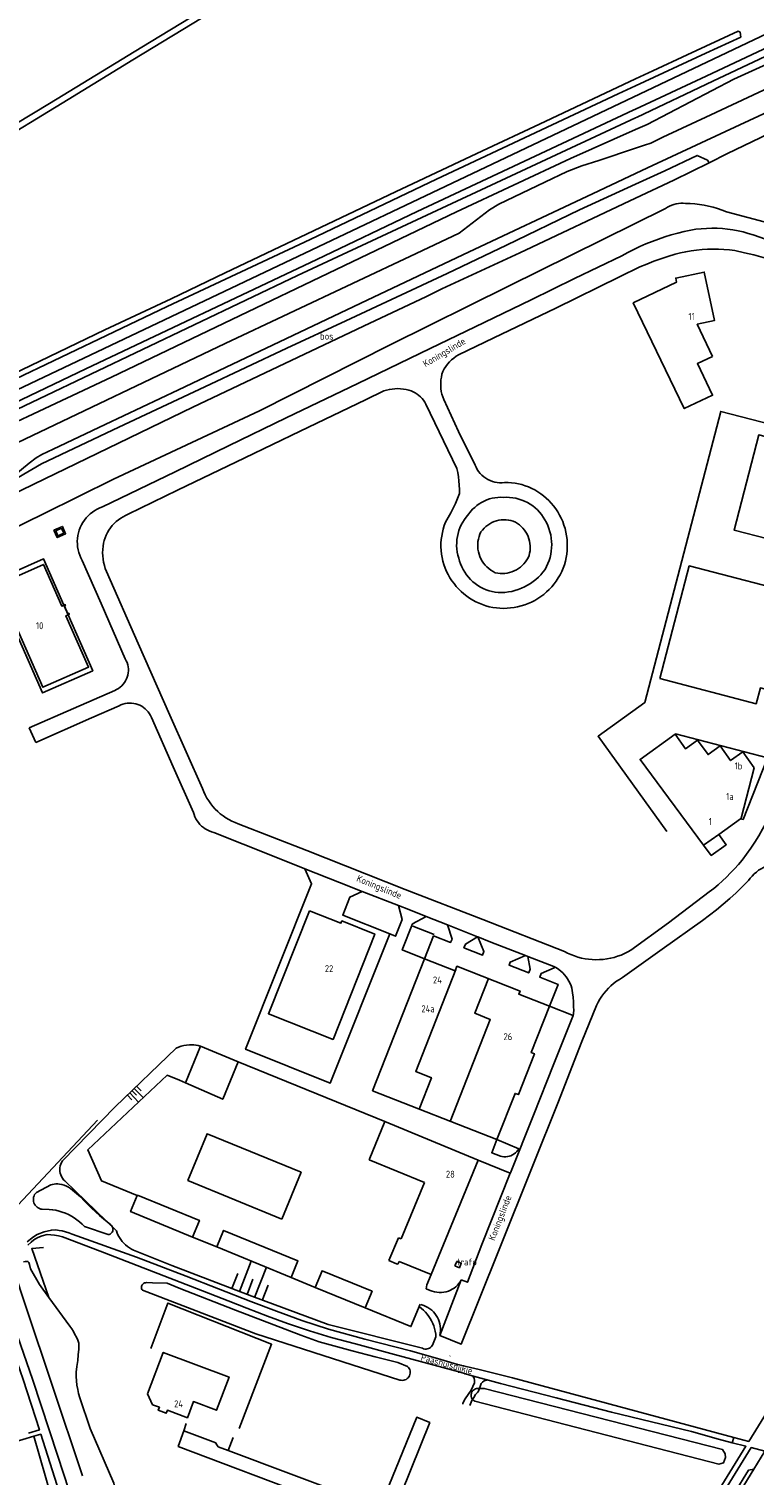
# Model space of a CAD drawing. Header units: metres. Extents: x 226218 to 240385, y 439369 to 449677.
# Tile 290 of 353: x 236781 to 237043, y 445806 to 446328. Entities that reach past the tile are written whole.
import ezdxf

# ---------------------------------------------------------------- set-up
doc = ezdxf.new("R2010")
doc.units = ezdxf.units.M
doc.header["$MEASUREMENT"] = 0
for name, color, linetype in [('BIJGEBOUW', 4, 'Continuous'), ('CULTUURAANDUIDING', 253, 'Continuous'), ('HEG', 253, 'Continuous'), ('HEK', 253, 'Continuous'), ('HOOFDGEBOUW', 4, 'Continuous'), ('HUISNUMMER', 253, 'Continuous'), ('INSTEEKSLOOT', 153, 'Continuous'), ('KANTVERH', 253, 'Continuous'), ('KANTWATER', 153, 'Continuous'), ('KNTGESLVERH', 253, 'Continuous'), ('KNTONVERHARD', 253, 'Continuous'), ('KNTOPENVERH', 253, 'Continuous'), ('MUUR', 253, 'Continuous'), ('OVERVBOUW', 253, 'Continuous'), ('OVLIJNOBJ', 253, 'Continuous'), ('RASTER', 253, 'Continuous'), ('STRAATNAAM', 253, 'Continuous'), ('TALUD', 253, 'Continuous'), ('TALUDLIJN', 253, 'Continuous'), ('TUSSENMUUR', 253, 'Continuous')]:
    doc.layers.add(name, color=color, linetype=linetype)
doc.styles.get("Standard").update_dxf_attribs({"font": 'iso.shx'})

# ---------------------------------------------------------------- blocks, each defined once
blk = doc.blocks.new('TA', base_point=(75009.5, 300012))
for p, q in [((75009.5, 300012.5), (75010, 300012.5)), ((75009.5, 300012.25), (75010.5, 300012.25)), ((75009.5, 300012), (75010, 300012)), ((75009.5, 300011.75), (75010.5, 300011.75)), ((75009.5, 300011.5), (75010, 300011.5))]:
    blk.add_line(p, q)

msp = doc.modelspace()

# ---------------------------------------------------------------- linework, layer by layer
at = {"layer": 'BIJGEBOUW'}
msp.add_lwpolyline([(236934.86, 445881.7), (236935.53, 445883.33), (236937.17, 445882.66), (236936.49, 445881.02), (236934.86, 445881.7)], dxfattribs=at)
at = {"layer": 'HEG'}
msp.add_line((236783.05, 445820.23), (236789.5, 445798.12), dxfattribs=at)
at = {"layer": 'HEK'}
for points in [[(237011.34, 446038.36), (236986.52, 446072.75), (237003.31, 446084.96), (237030.73, 446189.89), (237075.03, 446178.45)], [(236857.09, 445823.03), (236868.81, 445853.45), (236831.36, 445868.28), (236825.25, 445851.85)]]:
    msp.add_lwpolyline(points, dxfattribs=at)
at = {"layer": 'HOOFDGEBOUW'}
for p, q in [((237029.99, 446037.34), (237037.81, 446042.97)), ((237024.55, 446033.44), (237029.99, 446037.34)), ((236909.6, 445933.72), (236903.93, 445919.93)), ((236943.27, 445919.87), (236909.6, 445933.72)), ((236903.93, 445919.93), (236923.9, 445911.72)), ((236926.3, 445878.58), (236943.27, 445919.87)), ((236923.9, 445911.72), (236915.57, 445891.45)), ((236914.59, 445891.85), (236911.1, 445883.61)), ((236915.57, 445891.45), (236914.59, 445891.85)), ((236911.1, 445883.61), (236913.86, 445882.47)), ((236913.86, 445882.47), (236914.35, 445882.27)), ((236914.35, 445882.27), (236914.76, 445883.26)), ((236914.76, 445883.26), (236926.3, 445878.58))]:
    msp.add_line(p, q, dxfattribs=at)
for points in [[(237027.73, 446209.71), (237022.31, 446207.17), (237027.78, 446195.75), (237017.58, 446190.91), (236999.2, 446229.03), (237014.81, 446236.52), (237014.5, 446237.98), (237024.76, 446240.13), (237028.46, 446222.63), (237022.27, 446221.31), (237027.73, 446209.71)], [(237073.94, 446173.67), (237068.96, 446154.65), (237070.96, 446154.13), (237066.48, 446136.9), (237059.37, 446138.74), (237059.89, 446140.76), (237035.54, 446147.08), (237044.45, 446181.39), (237073.94, 446173.67)], [(236793.11, 446147.74), (236793.88, 446145.99), (236791.79, 446145.05), (236791, 446146.83), (236793.11, 446147.74)], [(236793.91, 446120.05), (236793.12, 446119.7), (236786.52, 446134.68), (236769.97, 446127.38), (236786.3, 446090.38), (236802.83, 446097.68), (236794.66, 446116.22), (236795.45, 446116.56)], [(237008.74, 446093.58), (237043.55, 446084.45), (237045.04, 446090.17), (237049.89, 446088.92), (237056.32, 446113.77), (237060.11, 446112.79), (237062.76, 446122.92), (237019.38, 446134.15), (237008.74, 446093.58)], [(236795.45, 446116.56), (236795.84, 446116.74), (236795.68, 446117.1), (236795.31, 446116.94), (236794.1, 446119.69), (236794.46, 446119.86), (236794.3, 446120.22), (236793.91, 446120.05)], [(237014.26, 446073.44), (237001.62, 446064.35), (237024.55, 446033.44)], [(237037.81, 446042.97), (237038.04, 446043.13), (237042.8, 446061.36), (237038.65, 446067.12), (237034.27, 446063.97), (237030.49, 446069.23), (237026.16, 446066.12), (237022.39, 446071.36), (237018.01, 446068.22), (237014.26, 446073.44)], [(236882.51, 446009.81), (236867.68, 445972.66), (236890.94, 445963.38), (236906, 446001.37), (236894.15, 446006.14), (236893.8, 446005.28), (236882.51, 446009.81)], [(236923.9, 445992.5), (236905.19, 445944.84), (236950.02, 445927.24)], [(236968.94, 445975.34), (236957.92, 445979.66), (236958.38, 445980.82), (236935.62, 445989.77), (236934.98, 445988.14), (236923.9, 445992.5)], [(236950.02, 445927.24), (236956.6, 445943.92), (236957.76, 445943.47), (236963.57, 445958.19), (236962.4, 445958.65), (236968.94, 445975.34)], [(236837.73, 445947.7), (236843.21, 445960.95), (236856.79, 445955.33), (236851.2, 445941.82), (236837.73, 445947.7)], [(236872.52, 445898.58), (236879.44, 445915.44), (236845.55, 445929.38), (236838.62, 445912.52), (236872.52, 445898.58)], [(236820.43, 445907.25), (236820.36, 445907.07), (236817.97, 445901.26), (236840.34, 445892.1), (236842.79, 445898.08), (236820.43, 445907.25)], [(236849.04, 445888.54), (236864.18, 445882.34), (236875.86, 445877.53), (236878.31, 445883.5), (236851.48, 445894.51), (236849.04, 445888.54)], [(236884.56, 445873.95), (236902.54, 445866.56), (236905.05, 445872.53), (236887.01, 445879.93), (236884.56, 445873.95)], [(236824.11, 445835.55), (236825.92, 445831.58), (236828.36, 445830.68), (236827.96, 445829.6), (236830.83, 445828.52), (236831.24, 445829.61), (236838.43, 445826.94), (236840.61, 445832.75), (236848.96, 445829.63), (236853.47, 445841.61), (236829.71, 445850.49), (236824.11, 445835.55)]]:
    msp.add_lwpolyline(points, dxfattribs=at)
at = {"layer": 'INSTEEKSLOOT'}
for p, q in [((236788.51, 445870.33), (236796.06, 445859.97)), ((236933.02, 445849.18), (236933.09, 445849.16)), ((236933.09, 445849.16), (236933.12, 445849.28)), ((236914.32, 445846.87), (236917.82, 445845.42))]:
    msp.add_line(p, q, dxfattribs=at)
for points in [[(236897.73, 446366.49), (236891.25, 446363.53), (236877.6, 446355.19), (236822.06, 446321.23), (236788.67, 446300.98), (236725.57, 446262.9), (236697.1, 446245.51)], [(236698.18, 446243.22), (236710.31, 446250.69), (236736.66, 446266.83), (236765.37, 446284.17), (236795.5, 446302.36), (236818.82, 446316.74), (236847.51, 446334.13), (236877.98, 446353), (236890.42, 446360.67), (236894.63, 446363.67), (236897.73, 446366.49)], [(237088.22, 446337.18), (237053.09, 446320.95), (237027.86, 446308.97), (237000.55, 446296.03), (237000, 446295.78), (236878.08, 446238.98), (236766.28, 446185.49), (236736.37, 446170.92), (236700.16, 446153.43), (236700.19, 446152.53), (236700.75, 446151.81), (236701.78, 446151.11), (236702.94, 446151.17), (236704.25, 446151.67), (236705.11, 446152.18), (236713.77, 446156.65), (236748.62, 446172.95), (236811.05, 446202.21), (236935.49, 446261.92), (236976.55, 446281.17), (237000, 446291.53), (237004.17, 446293.37), (237035.47, 446309.75), (237101.97, 446340.11)], [(236720.24, 446176.91), (236727.07, 446180.13), (236750.53, 446191.58), (236775.24, 446203.2), (236808.72, 446219.33), (236832.63, 446230.53), (236852, 446239.84), (236871.71, 446249.21), (236913.49, 446269.05), (236944.86, 446283.85), (236965.38, 446293.48), (237000, 446309.82), (237006.29, 446312.79), (237018.58, 446318.48), (237036.95, 446327), (237037.72, 446326.74), (237037.93, 446324.92)], [(237037.93, 446324.92), (237025.38, 446319.11), (237000, 446307.35), (236993.76, 446304.47), (236928.27, 446273.61), (236882.65, 446251.94), (236831.19, 446227.69), (236773.84, 446200.31), (236736.32, 446182.32), (236721.17, 446174.91)], [(237081.75, 446302.88), (237088.61, 446306.17), (237101.09, 446311.58), (237102.26, 446312.05), (237102.98, 446312.86), (237103.2, 446313.76), (237102.52, 446314.7), (237102.01, 446314.84), (237099.4, 446313.76), (237065.93, 446298.72), (237033.12, 446282.87), (237026.53, 446279.6), (237013.8, 446273.28), (237000, 446266.78), (236958.31, 446247.12), (236930.23, 446234.09), (236924.64, 446231.32), (236901.93, 446220.59), (236840.42, 446191.44), (236783.04, 446163.6), (236768.6, 446156.7), (236727.68, 446137.19), (236715.56, 446131.34)], [(236738.1, 446046.47), (236731.36, 446062.55), (236719.85, 446090.51), (236713.76, 446104.02), (236710.8, 446109.27), (236708.04, 446113.29), (236712.79, 446116.19), (236722.93, 446121.75), (236740.76, 446130.83), (236767.87, 446143.8), (236786.53, 446152.92), (236811.83, 446165.43), (236864.45, 446190.08), (236911.52, 446213.88), (236954.16, 446235.03), (237010.85, 446263.09)], [(237010.85, 446263.09), (237011.56, 446263.54), (237012.3, 446263.94), (237013.07, 446264.27), (237013.86, 446264.54), (237014.67, 446264.74), (237015.49, 446264.89), (237016.33, 446264.96), (237017.17, 446264.97), (237018, 446264.91)], [(237018, 446264.91), (237019.68, 446264.85), (237021.36, 446264.72), (237023.03, 446264.52), (237024.7, 446264.25), (237026.35, 446263.92), (237027.98, 446263.52), (237029.6, 446263.06), (237031.2, 446262.53), (237032.77, 446261.94)], [(237032.77, 446261.94), (237057.73, 446255.3), (237085.82, 446245.29)], [(236776.73, 445882.41), (236776.08, 445882.27), (236775.78, 445881.87), (236775.7, 445881.36), (236775.71, 445880.91), (236775.77, 445880.46), (236780.36, 445866.66), (236789.67, 445838.63), (236800.63, 445805.96)], [(236779.39, 445883.19), (236779.92, 445883.27), (236780.37, 445883.33), (236780.92, 445883.29), (236781.33, 445882.9), (236781.5, 445882.2), (236781.92, 445880.57)], [(236781.92, 445880.57), (236785.13, 445874.98), (236788.51, 445870.33)], [(236822.22, 445872.92), (236822.04, 445873.22), (236821.92, 445873.55), (236821.88, 445873.9), (236821.9, 445874.24), (236822, 445874.58), (236822.16, 445874.89), (236822.38, 445875.15), (236822.65, 445875.37), (236822.96, 445875.53), (236823.29, 445875.63), (236823.64, 445875.65)], [(236823.64, 445875.65), (236825.89, 445875.53), (236831.1, 445875.4)], [(236914.32, 445846.87), (236906.17, 445848.89), (236897.89, 445851.05), (236891.22, 445852.8), (236885.97, 445854.33), (236879.33, 445856.68), (236855.83, 445865.76), (236835.46, 445873.65), (236831.1, 445875.4)], [(236915.08, 445840.5), (236863.07, 445857.14), (236822.22, 445872.92)], [(236796.06, 445859.97), (236796.73, 445859.01), (236797.35, 445858.02), (236797.92, 445857), (236798.44, 445855.95), (236798.91, 445854.87), (236799.31, 445853.78)], [(236799.31, 445853.78), (236799.25, 445851.68), (236799.12, 445849.59), (236798.91, 445847.51), (236798.64, 445845.43), (236798.3, 445843.37)], [(236798.3, 445843.37), (236798.34, 445841.8), (236798.45, 445840.24), (236798.64, 445838.68), (236798.9, 445837.14), (236799.24, 445835.61), (236799.65, 445834.09)], [(236917.82, 445845.42), (236918.14, 445845.09), (236918.39, 445844.72), (236918.59, 445844.3), (236918.72, 445843.86), (236918.77, 445843.41), (236918.76, 445842.96), (236918.67, 445842.51), (236918.52, 445842.08), (236918.29, 445841.68), (236918.01, 445841.32), (236917.68, 445841.01), (236917.3, 445840.76), (236916.88, 445840.57), (236916.44, 445840.44), (236915.99, 445840.39), (236915.53, 445840.41), (236915.08, 445840.5)], [(236799.65, 445834.09), (236803.42, 445823.05), (236811.88, 445803.37), (236814.6, 445791.46)], [(236942.01, 445832.86), (236941.65, 445833.1), (236941.34, 445833.4), (236941.09, 445833.75), (236940.9, 445834.14), (236940.79, 445834.55), (236940.74, 445834.98), (236940.77, 445835.41), (236940.87, 445835.82), (236941.04, 445836.22), (236941.27, 445836.58), (236941.56, 445836.89), (236941.91, 445837.15), (236942.29, 445837.34), (236942.7, 445837.47)], [(236942.7, 445837.47), (236945.48, 445837.51), (237031.37, 445815.44), (237032.28, 445813.95), (237032.42, 445812.53), (237031.75, 445810.67), (237030.07, 445810.18), (236942.01, 445832.86)]]:
    msp.add_lwpolyline(points, dxfattribs=at)
at = {"layer": 'KANTVERH'}
for p, q in [((237047.49, 446326.25), (236693.11, 446157.84)), ((236978, 446237.8), (236995.07, 446246.06)), ((236962.33, 446230.19), (236978, 446237.8)), ((236971.22, 446227.15), (236994.27, 446238.45)), ((236942.16, 446220.41), (236962.33, 446230.19)), ((236948.87, 446216.45), (236971.22, 446227.15)), ((236926.02, 446212.62), (236942.16, 446220.41)), ((236936.19, 446210.34), (236948.87, 446216.45)), ((236899.86, 446200.01), (236926.02, 446212.62)), ((236874.1, 446187.63), (236899.86, 446200.01)), ((236879.14, 446182.78), (236902.69, 446194.12)), ((236902.69, 446194.12), (236909.29, 446197.27)), ((236853.23, 446177.53), (236874.1, 446187.63)), ((236924.44, 446192.51), (236935.54, 446169.34)), ((236859.15, 446173.18), (236879.14, 446182.78)), ((236834.09, 446168.16), (236853.23, 446177.53)), ((236834.92, 446161.48), (236859.15, 446173.18)), ((236807.81, 446155.5), (236834.09, 446168.16)), ((236817.1, 446152.78), (236834.92, 446161.48)), ((236938.99, 446151.8), (236941.27, 446154.58)), ((236800.46, 446136.18), (236807.33, 446120.62)), ((236809.28, 446132.14), (236820.75, 446106.22)), ((236807.33, 446120.62), (236816.05, 446100.63)), ((236820.75, 446106.22), (236832.16, 446080.33)), ((236812.24, 446089.29), (236797.37, 446082.73)), ((236803.92, 446079.38), (236813.79, 446083.7)), ((236797.37, 446082.73), (236781.43, 446075.71)), ((236783.77, 446070.44), (236803.92, 446079.38)), ((236825.48, 446079.45), (236833.27, 446061.73)), ((236832.16, 446080.33), (236843.88, 446053.83)), ((236781.43, 446075.71), (236783.77, 446070.44)), ((236833.27, 446061.73), (236840.65, 446045.27)), ((236847.92, 446038.04), (236869.11, 446029.55)), ((236856.8, 446041.15), (236881.56, 446031.49)), ((236881.56, 446031.49), (236917.01, 446017.51)), ((236869.11, 446029.55), (236880.84, 446024.91)), ((236880.84, 446024.91), (236893.23, 446020)), ((236893.23, 446020), (236901.5, 446016.76)), ((236901.5, 446016.76), (236914.55, 446011.65)), ((236917.01, 446017.51), (236944.91, 446006.58)), ((237011.85, 446005.43), (237026.55, 446016.59)), ((236914.55, 446011.65), (236918.3, 446010.18)), ((236918.3, 446010.18), (236924.57, 446007.71)), ((236924.57, 446007.71), (236932.27, 446004.67)), ((236944.91, 446006.58), (236974.35, 445995.1)), ((236998.32, 445995.56), (237011.85, 446005.43)), ((237009.58, 445995.9), (237024.18, 446006.29)), ((236932.27, 446004.67), (236943.04, 446000.41)), ((236943.04, 446000.41), (236943.18, 446000.36)), ((236943.18, 446000.36), (236947.86, 445998.51)), ((236947.86, 445998.51), (236960.33, 445993.67)), ((236995.28, 445985.67), (237009.58, 445995.9)), ((236960.33, 445993.67), (236961.2, 445993.33)), ((236961.2, 445993.33), (236970.59, 445989.68)), ((236970.59, 445989.68), (236970.75, 445989.6)), ((236977.5, 445971.99), (236968.94, 445975.34)), ((236985.98, 445975.65), (236980.66, 445962.61)), ((236977.09, 445970.75), (236970.56, 445954.51)), ((236980.66, 445962.61), (236971.95, 445940.38)), ((236970.56, 445954.51), (236963.2, 445936.08)), ((236971.95, 445940.38), (236963.21, 445918.49)), ((236963.2, 445936.08), (236954.87, 445915.21)), ((236950.02, 445927.24), (236957.97, 445923.93)), ((236954.83, 445915.12), (236943.27, 445919.87)), ((236950.64, 445886.98), (236963.21, 445918.49)), ((236954.83, 445915.12), (236944.61, 445889.37)), ((236954.87, 445915.21), (236954.83, 445915.12)), ((236929.44, 445856.63), (236937.17, 445876.62)), ((236924.47, 445873.45), (236925.96, 445872.84)), ((236923.65, 445867.35), (236922.61, 445867.76)), ((236837.16, 445822.15), (236838.05, 445824.85)), ((236837.16, 445822.15), (236848.75, 445817.82)), ((236853.2, 445815.09), (236854.98, 445819.84)), ((236849.52, 445816.48), (236853.2, 445815.09)), ((236853.2, 445815.09), (236899.47, 445797.64))]:
    msp.add_line(p, q, dxfattribs=at)
for points in [[(236500.25, 446058.02), (236504.01, 446059.92), (236514.32, 446065.05), (236544.55, 446080.25), (236573.83, 446094.67), (236608.21, 446111.55), (236640.14, 446127.2), (236667.84, 446140.54), (236688.29, 446150.76), (236724.89, 446168.28), (236744.01, 446177.55), (236801.79, 446205.23), (236885.14, 446244.75), (236921.25, 446261.97), (236967.67, 446283.81), (236999.17, 446298.53), (237000, 446298.92), (237025.45, 446310.8), (237048.17, 446321.5), (237070.17, 446331.86), (237083.3, 446338.07), (237101.73, 446346.93), (237105.35, 446348.75)], [(236735.67, 446158.58), (236774.58, 446177.39), (236852.1, 446214.38), (236920.86, 446246.86), (236936.44, 446254.24), (236947.32, 446262.57), (236950.77, 446264.66), (236967.36, 446272.59), (236975.3, 446276.41), (236980.64, 446278.43), (236986.73, 446280.38), (237000, 446284.87), (237003.23, 446285.96), (237005.46, 446286.71), (237009.85, 446288.81), (237027.19, 446296.82), (237065.41, 446314.81), (237096.61, 446329.45), (237108.97, 446335.28), (237111.13, 446336.42)], [(236903.27, 446230.07), (236940.07, 446247.44), (236982.42, 446267.42), (237000, 446275.68), (237004.35, 446277.73), (237032.47, 446290.88), (237075.04, 446310.74), (237110.7, 446327.53), (237114.41, 446329.42)], [(237019.92, 446255.31), (237021.8, 446255.6), (237023.69, 446255.8), (237025.59, 446255.93), (237027.5, 446255.98), (237029.4, 446255.95), (237031.3, 446255.84), (237033.2, 446255.66), (237035.08, 446255.39), (237036.95, 446255.04), (237038.81, 446254.62), (237040.65, 446254.12), (237042.46, 446253.54)], [(236995.07, 446246.06), (236997.19, 446247.22), (236999.35, 446248.31), (237001.54, 446249.34), (237003.76, 446250.31), (237006, 446251.22), (237008.27, 446252.06), (237010.56, 446252.84), (237012.87, 446253.56), (237015.2, 446254.21), (237017.55, 446254.79), (237019.92, 446255.31)], [(237042.46, 446253.54), (237051.36, 446250.51), (237060.23, 446247.41), (237069.08, 446244.26), (237077.91, 446241.03)], [(236994.27, 446238.45), (236996.67, 446239.7), (236999.1, 446240.89), (237001.57, 446242.01), (237004.06, 446243.06), (237006.58, 446244.04), (237009.13, 446244.96), (237011.69, 446245.81), (237014.29, 446246.59)], [(237014.29, 446246.59), (237016.2, 446247.06), (237018.13, 446247.46), (237020.08, 446247.79), (237022.03, 446248.05), (237024, 446248.24), (237025.97, 446248.36), (237027.94, 446248.41), (237029.91, 446248.39), (237031.88, 446248.29), (237033.85, 446248.13), (237035.81, 446247.89)], [(237035.81, 446247.89), (237039.24, 446247.14), (237042.65, 446246.33), (237046.05, 446245.44), (237049.43, 446244.48), (237052.79, 446243.45), (237056.12, 446242.36), (237059.43, 446241.19), (237062.72, 446239.96), (237065.98, 446238.66), (237069.22, 446237.29)], [(236775.82, 446166.68), (236781.39, 446171.18), (236783.9, 446173.14), (236786.02, 446174.39), (236790.03, 446176.27), (236808.75, 446185.13), (236835.21, 446197.73), (236903.27, 446230.07)], [(236930.54, 446204.28), (236931.03, 446205.21), (236931.59, 446206.09), (236932.22, 446206.94), (236932.91, 446207.73), (236933.65, 446208.48), (236934.45, 446209.16), (236935.3, 446209.78), (236936.19, 446210.34)], [(236930.89, 446194.14), (236930.52, 446195.1), (236930.22, 446196.1), (236929.99, 446197.11), (236929.84, 446198.14), (236929.77, 446199.17), (236929.77, 446200.21), (236929.85, 446201.24), (236930, 446202.27), (236930.23, 446203.28), (236930.54, 446204.28)], [(236918.32, 446197.52), (236917.33, 446197.77), (236916.33, 446197.96), (236915.31, 446198.07), (236914.29, 446198.11), (236913.27, 446198.08), (236912.26, 446197.98), (236911.25, 446197.82), (236910.26, 446197.58), (236909.29, 446197.27)], [(236924.44, 446192.51), (236924.05, 446193.23), (236923.6, 446193.91), (236923.09, 446194.55), (236922.53, 446195.14), (236921.92, 446195.68), (236921.27, 446196.17), (236920.58, 446196.6), (236919.85, 446196.97), (236919.09, 446197.28), (236918.32, 446197.52)], [(236941.84, 446171.4), (236939, 446177.03), (236936.23, 446182.7), (236933.52, 446188.4), (236930.89, 446194.14)], [(236936.51, 446160.25), (236936.53, 446161.78), (236936.48, 446163.31), (236936.35, 446164.83), (236936.15, 446166.35), (236935.88, 446167.85), (236935.54, 446169.34)], [(236941.84, 446171.4), (236942.13, 446170.56), (236942.49, 446169.75), (236942.92, 446168.97), (236943.42, 446168.23), (236943.98, 446167.55), (236944.59, 446166.91), (236945.27, 446166.33), (236945.99, 446165.81), (236946.75, 446165.36), (236947.55, 446164.97), (236948.38, 446164.66), (236949.23, 446164.43), (236950.11, 446164.26), (236950.99, 446164.18), (236951.88, 446164.17), (236952.76, 446164.25)], [(236952.76, 446164.25), (236954.03, 446164.24), (236955.3, 446164.16), (236956.56, 446164.01), (236957.81, 446163.78), (236959.04, 446163.48), (236960.25, 446163.11), (236961.44, 446162.67), (236962.6, 446162.15), (236963.73, 446161.57), (236964.82, 446160.93), (236965.88, 446160.22), (236966.88, 446159.45), (236967.84, 446158.62), (236968.76, 446157.73), (236969.61, 446156.8), (236970.41, 446155.81)], [(236931.51, 446149.95), (236932.5, 446151.59), (236933.42, 446153.26), (236934.29, 446154.97), (236935.09, 446156.7), (236935.83, 446158.47), (236936.51, 446160.25)], [(236941.27, 446154.58), (236942.01, 446155.29), (236942.79, 446155.96), (236943.62, 446156.56), (236944.49, 446157.1), (236945.4, 446157.57), (236946.34, 446157.97), (236947.31, 446158.31), (236948.3, 446158.57), (236949.31, 446158.76), (236950.33, 446158.87), (236951.36, 446158.91), (236952.38, 446158.88)], [(236952.38, 446158.88), (236953.5, 446158.92), (236954.62, 446158.88), (236955.73, 446158.76), (236956.84, 446158.57), (236957.92, 446158.29), (236958.99, 446157.94), (236960.02, 446157.52), (236961.03, 446157.02), (236961.99, 446156.46), (236962.92, 446155.82), (236963.79, 446155.12), (236964.62, 446154.37), (236965.39, 446153.55), (236966.1, 446152.68), (236966.74, 446151.77), (236967.32, 446150.81)], [(236807.81, 446155.5), (236806.86, 446155.13), (236805.94, 446154.68), (236805.05, 446154.17), (236804.21, 446153.59), (236803.41, 446152.95), (236802.67, 446152.25), (236801.97, 446151.49), (236801.34, 446150.69), (236800.77, 446149.84), (236800.27, 446148.95), (236799.83, 446148.03), (236799.47, 446147.07), (236799.18, 446146.09), (236798.96, 446145.09), (236798.83, 446144.08), (236798.76, 446143.05), (236798.78, 446142.03), (236798.87, 446141.01), (236799.04, 446140.01), (236799.29, 446139.01), (236799.61, 446138.04), (236800, 446137.09), (236800.46, 446136.18)], [(236808.21, 446142.4), (236808.47, 446143.38), (236808.8, 446144.34), (236809.19, 446145.28), (236809.64, 446146.19), (236810.16, 446147.06), (236810.74, 446147.9), (236811.37, 446148.69), (236812.06, 446149.44), (236812.79, 446150.14), (236813.58, 446150.78), (236814.4, 446151.38), (236815.27, 446151.91), (236816.17, 446152.38), (236817.1, 446152.78)], [(236936.25, 446137.01), (236935.95, 446138.09), (236935.72, 446139.18), (236935.58, 446140.29), (236935.51, 446141.41), (236935.52, 446142.53), (236935.61, 446143.64), (236935.77, 446144.75), (236936.01, 446145.84), (236936.33, 446146.91), (236936.72, 446147.96), (236937.19, 446148.98), (236937.72, 446149.96), (236938.33, 446150.9), (236938.99, 446151.8)], [(236970.41, 446155.81), (236971.21, 446154.76), (236971.94, 446153.66), (236972.61, 446152.52), (236973.2, 446151.34), (236973.74, 446150.13), (236974.2, 446148.89), (236974.58, 446147.63), (236974.9, 446146.34), (236975.14, 446145.04), (236975.31, 446143.73), (236975.4, 446142.41), (236975.41, 446141.09), (236975.35, 446139.77), (236975.21, 446138.46), (236974.99, 446137.15), (236974.7, 446135.86), (236974.34, 446134.59)], [(236931.51, 446149.95), (236931.05, 446148.73), (236930.67, 446147.48), (236930.36, 446146.22), (236930.12, 446144.94), (236929.95, 446143.64), (236929.86, 446142.34), (236929.85, 446141.04), (236929.92, 446139.74), (236930.06, 446138.45), (236930.27, 446137.16), (236930.56, 446135.89), (236930.93, 446134.64), (236931.36, 446133.41), (236931.87, 446132.21), (236932.45, 446131.04), (236933.09, 446129.91), (236933.8, 446128.82), (236934.57, 446127.77)], [(236967.32, 446150.81), (236967.89, 446149.78), (236968.38, 446148.72), (236968.8, 446147.62), (236969.15, 446146.5), (236969.42, 446145.36), (236969.62, 446144.2), (236969.74, 446143.03), (236969.78, 446141.86), (236969.75, 446140.69), (236969.63, 446139.52), (236969.44, 446138.36), (236969.18, 446137.22), (236968.83, 446136.09), (236968.42, 446135), (236967.93, 446133.93), (236967.37, 446132.9)], [(236809.28, 446132.14), (236808.85, 446133.22), (236808.5, 446134.33), (236808.22, 446135.46), (236808.02, 446136.61), (236807.9, 446137.77), (236807.86, 446138.93), (236807.9, 446140.09), (236808.02, 446141.25), (236808.21, 446142.4)], [(236950.48, 446124.55), (236949.37, 446124.69), (236948.27, 446124.91), (236947.18, 446125.21), (236946.12, 446125.58), (236945.09, 446126.02), (236944.09, 446126.54), (236943.13, 446127.12), (236942.22, 446127.77), (236941.35, 446128.48), (236940.53, 446129.24), (236939.77, 446130.07), (236939.06, 446130.94), (236938.42, 446131.86), (236937.84, 446132.83), (236937.34, 446133.83), (236936.9, 446134.86), (236936.54, 446135.93), (236936.25, 446137.01)], [(236967.37, 446132.9), (236966.63, 446131.92), (236965.83, 446130.99), (236964.97, 446130.12), (236964.06, 446129.29), (236963.1, 446128.53), (236962.1, 446127.83), (236961.05, 446127.18), (236959.97, 446126.61), (236958.86, 446126.1), (236957.71, 446125.66), (236956.54, 446125.29), (236955.35, 446124.99), (236954.15, 446124.77), (236952.93, 446124.62), (236951.71, 446124.55), (236950.48, 446124.55)], [(236974.34, 446134.59), (236973.9, 446133.35), (236973.38, 446132.14), (236972.8, 446130.96), (236972.14, 446129.82), (236971.43, 446128.71), (236970.65, 446127.65), (236969.81, 446126.64), (236968.91, 446125.67), (236967.95, 446124.76), (236966.95, 446123.91), (236965.9, 446123.11), (236964.8, 446122.38), (236963.67, 446121.72), (236962.49, 446121.12), (236961.29, 446120.59), (236960.05, 446120.13), (236958.79, 446119.74), (236957.51, 446119.42)], [(236934.57, 446127.77), (236935.37, 446126.76), (236936.24, 446125.8), (236937.15, 446124.89), (236938.12, 446124.04), (236939.14, 446123.24), (236940.2, 446122.51), (236941.3, 446121.83), (236942.44, 446121.22), (236943.61, 446120.68), (236944.81, 446120.2), (236946.03, 446119.79), (236947.28, 446119.46), (236948.54, 446119.2), (236949.82, 446119.01), (236951.1, 446118.89), (236952.39, 446118.85), (236953.68, 446118.88), (236954.97, 446118.99), (236956.25, 446119.17), (236957.51, 446119.42)], [(236816.05, 446100.63), (236816.41, 446099.96), (236816.7, 446099.27), (236816.92, 446098.54), (236817.08, 446097.81), (236817.16, 446097.06), (236817.17, 446096.3), (236817.1, 446095.55), (236816.97, 446094.81), (236816.76, 446094.08), (236816.48, 446093.38), (236816.14, 446092.71), (236815.74, 446092.07), (236815.28, 446091.47), (236814.76, 446090.92), (236814.19, 446090.43), (236813.58, 446089.99), (236812.93, 446089.61), (236812.24, 446089.29)], [(236813.79, 446083.7), (236814.49, 446084.04), (236815.22, 446084.32), (236815.98, 446084.52), (236816.75, 446084.65), (236817.52, 446084.71), (236818.31, 446084.69), (236819.08, 446084.6), (236819.85, 446084.44), (236820.59, 446084.21), (236821.31, 446083.91), (236822, 446083.54), (236822.65, 446083.11), (236823.26, 446082.62), (236823.82, 446082.07), (236824.33, 446081.48), (236824.78, 446080.84), (236825.16, 446080.16), (236825.48, 446079.45)], [(236843.88, 446053.83), (236844.35, 446052.67), (236844.88, 446051.54), (236845.47, 446050.45), (236846.13, 446049.39), (236846.86, 446048.37), (236847.64, 446047.4), (236848.47, 446046.47), (236849.36, 446045.6), (236850.3, 446044.78), (236851.29, 446044.02), (236852.32, 446043.32), (236853.39, 446042.67), (236854.49, 446042.1), (236855.63, 446041.59), (236856.8, 446041.15)], [(237050.49, 446048.77), (237049.42, 446046.31), (237048.29, 446043.9), (237047.08, 446041.51), (237045.81, 446039.16), (237044.46, 446036.85), (237043.06, 446034.58), (237041.58, 446032.35), (237040.04, 446030.17), (237038.44, 446028.03)], [(236847.92, 446038.04), (236847.12, 446038.27), (236846.34, 446038.56), (236845.6, 446038.92), (236844.88, 446039.34), (236844.2, 446039.81), (236843.57, 446040.34), (236842.98, 446040.93), (236842.44, 446041.56), (236841.96, 446042.24), (236841.54, 446042.95), (236841.18, 446043.7), (236840.88, 446044.47), (236840.65, 446045.27)], [(237026.55, 446016.59), (237028.18, 446017.86), (237029.77, 446019.18), (237031.32, 446020.55), (237032.83, 446021.96), (237034.3, 446023.41), (237035.73, 446024.91), (237037.11, 446026.45), (237038.44, 446028.03)], [(237053.16, 446027.12), (237052.12, 446027.09), (237051.09, 446026.99), (237050.07, 446026.82), (237049.06, 446026.58), (237048.07, 446026.27), (237047.1, 446025.89), (237046.16, 446025.44), (237045.26, 446024.94), (237044.39, 446024.37), (237043.57, 446023.74), (237042.78, 446023.06), (237042.05, 446022.32), (237041.37, 446021.54), (237040.75, 446020.71)], [(237040.75, 446020.71), (237038.54, 446018.48), (237036.27, 446016.3), (237033.95, 446014.18), (237031.58, 446012.12), (237029.17, 446010.11), (237026.7, 446008.17), (237024.18, 446006.29)], [(236914.55, 446011.65), (236915.82, 446006.66), (236913.44, 446000.61), (236911.41, 446001.42)], [(236923.9, 445992.5), (236915.91, 445995.63), (236919.57, 446005.06), (236924.57, 446007.71)], [(236932.27, 446004.67), (236933.85, 445999.58), (236933.34, 445998.34), (236927.18, 446000.72), (236923.9, 445992.5)], [(236943.18, 446000.36), (236945.36, 445995.05), (236944.89, 445993.79), (236938.15, 445996.44), (236938.68, 445997.79), (236943.04, 446000.41)], [(236974.35, 445995.1), (236975.52, 445994.49), (236976.73, 445993.95), (236977.96, 445993.48), (236979.22, 445993.08), (236980.49, 445992.74), (236981.79, 445992.48), (236983.1, 445992.29), (236984.41, 445992.17), (236985.73, 445992.12), (236987.05, 445992.15), (236988.37, 445992.24), (236989.68, 445992.42), (236990.98, 445992.66), (236992.26, 445992.97), (236993.53, 445993.35), (236994.77, 445993.81), (236995.98, 445994.33), (236997.17, 445994.91), (236998.32, 445995.56)], [(236961.2, 445993.33), (236962.06, 445988.66), (236961.52, 445987.35), (236954.39, 445990.15), (236954.84, 445991.28), (236960.33, 445993.67)], [(236968.94, 445975.34), (236972.06, 445983.24), (236965.48, 445985.8), (236965.98, 445987.16), (236970.63, 445989.19), (236970.75, 445989.6)], [(236970.75, 445989.6), (236971.56, 445989.14), (236972.34, 445988.61), (236973.08, 445988.03), (236973.77, 445987.4), (236974.41, 445986.72), (236974.99, 445985.99), (236975.53, 445985.22), (236976, 445984.41), (236976.41, 445983.57), (236976.76, 445982.71), (236977.05, 445981.81)], [(236985.98, 445975.65), (236986.53, 445976.79), (236987.14, 445977.9), (236987.83, 445978.96), (236988.57, 445979.98), (236989.38, 445980.96), (236990.24, 445981.89), (236991.15, 445982.76), (236992.11, 445983.58), (236993.13, 445984.34), (236994.18, 445985.04), (236995.28, 445985.67)], [(236977.05, 445981.81), (236977.29, 445980.21), (236977.47, 445978.59), (236977.61, 445976.97), (236977.68, 445975.35), (236977.7, 445973.72)], [(236977.5, 445971.99), (236977.32, 445971.36), (236977.09, 445970.75)], [(236977.7, 445973.72), (236977.68, 445973.14), (236977.61, 445972.56), (236977.5, 445971.99)], [(236950.02, 445927.24), (236948.19, 445922.5), (236951.3, 445921.26)], [(236951.3, 445921.26), (236951.92, 445921.12), (236952.57, 445921.04), (236953.21, 445921.03), (236953.85, 445921.1), (236954.48, 445921.24), (236955.09, 445921.44), (236955.68, 445921.72), (236956.23, 445922.05), (236956.74, 445922.45), (236957.2, 445922.89), (236957.61, 445923.39), (236957.97, 445923.93)], [(236950.64, 445886.98), (236937.17, 445853.47), (236929.44, 445856.63)], [(236944.61, 445889.37), (236939.48, 445875.79), (236937.17, 445876.62)], [(236932.52, 445872.59), (236933.25, 445872.88), (236933.95, 445873.24), (236934.61, 445873.67), (236935.23, 445874.16), (236935.8, 445874.7), (236936.32, 445875.3), (236936.78, 445875.94), (236937.17, 445876.62)], [(236925.96, 445872.84), (236926.74, 445872.54), (236927.55, 445872.31), (236928.38, 445872.16), (236929.21, 445872.09), (236930.05, 445872.09), (236930.89, 445872.18), (236931.71, 445872.34), (236932.52, 445872.59)], [(236929.44, 445856.63), (236929.59, 445857.45), (236929.67, 445858.28), (236929.68, 445859.11), (236929.61, 445859.94), (236929.46, 445860.76), (236929.24, 445861.57), (236928.95, 445862.34), (236928.58, 445863.09), (236928.16, 445863.81), (236927.67, 445864.48), (236927.11, 445865.1), (236926.51, 445865.68), (236925.86, 445866.19), (236925.16, 445866.65), (236924.42, 445867.03), (236923.65, 445867.35)], [(236672.87, 445828.23), (236675.27, 445827.98), (236675.81, 445828.04), (236677, 445828.41), (236688.4, 445832.27), (236702.92, 445837), (236720.64, 445842.89), (236719.68, 445845.66), (236727.34, 445848.08), (236741.91, 445852.81), (236756.62, 445857.69), (236766.44, 445861.01), (236768.27, 445861.5), (236776.84, 445857.13), (236777.26, 445856.14), (236782.55, 445840.79), (236791.72, 445813.04), (236797.74, 445794.67)], [(236781.2, 445821.31), (236785.07, 445822.51), (236779.22, 445840.71), (236774.89, 445853.25)], [(236911.03, 445802.38), (236921.12, 445827.09), (236925.79, 445825.15), (236915.61, 445799.84)], [(236759.46, 445812.65), (236775.09, 445817.82), (236783.05, 445820.23)], [(236783.05, 445820.23), (236785.56, 445820.98), (236793.09, 445797.55), (236794.37, 445793.8), (236791, 445787.25), (236790.31, 445786.72), (236789.82, 445788.51)], [(236915.11, 445784.77), (236906.96, 445789.32), (236884.73, 445797.76), (236835.14, 445816.56), (236837.16, 445822.15)], [(236848.75, 445817.82), (236848.87, 445817.45), (236849.04, 445817.09), (236849.26, 445816.77), (236849.52, 445816.48)]]:
    msp.add_lwpolyline(points, dxfattribs=at)
at = {"layer": 'KANTWATER'}
for p, q in [((236789.16, 445910.94), (236783.99, 445908.18)), ((236799.96, 445906.64), (236796.29, 445909.62)), ((236786.13, 445902.11), (236788.61, 445902.06)), ((236801.31, 445895.89), (236809.83, 445893)), ((236810.79, 445896.44), (236808.19, 445898.63))]:
    msp.add_line(p, q, dxfattribs=at)
for points in [[(236792.36, 445911.18), (236791.72, 445911.25), (236791.07, 445911.26), (236790.42, 445911.21), (236789.79, 445911.1), (236789.16, 445910.94)], [(236796.29, 445909.62), (236795.57, 445910.08), (236794.81, 445910.46), (236794.01, 445910.78), (236793.2, 445911.02), (236792.36, 445911.18)], [(236783.99, 445908.18), (236783.66, 445907.81), (236783.38, 445907.39), (236783.16, 445906.93), (236783.01, 445906.45), (236782.93, 445905.96), (236782.93, 445905.45), (236782.99, 445904.95), (236783.12, 445904.47), (236783.32, 445904), (236783.59, 445903.58), (236783.91, 445903.19), (236784.28, 445902.85), (236784.7, 445902.57), (236785.15, 445902.35), (236785.64, 445902.2), (236786.13, 445902.11)], [(236808.19, 445898.63), (236806.73, 445899.86), (236805.29, 445901.13), (236803.9, 445902.45), (236802.55, 445903.81), (236801.23, 445905.2), (236799.96, 445906.64)], [(236788.61, 445902.06), (236789.81, 445901.94), (236791, 445901.74), (236792.17, 445901.47), (236793.33, 445901.12), (236794.46, 445900.7), (236795.56, 445900.2), (236796.63, 445899.64), (236797.65, 445899.01), (236798.64, 445898.32), (236799.58, 445897.57), (236800.47, 445896.76), (236801.31, 445895.89)], [(236809.83, 445893), (236810.19, 445893.05), (236810.54, 445893.16), (236810.85, 445893.34), (236811.13, 445893.58), (236811.35, 445893.87), (236811.52, 445894.2), (236811.61, 445894.54), (236811.64, 445894.91), (236811.6, 445895.27), (236811.49, 445895.61), (236811.31, 445895.93), (236811.08, 445896.21), (236810.79, 445896.44)]]:
    msp.add_lwpolyline(points, dxfattribs=at)
at = {"layer": 'KNTGESLVERH'}
msp.add_line((237046.66, 445814.89), (237042.7, 445808.4), dxfattribs=at)
for points in [[(236880.84, 446024.91), (236883.22, 446019.48), (236859.4, 445959.8), (236889.93, 445947.63), (236911.41, 446001.42)], [(236911.41, 446001.42), (236894.43, 446008.24), (236897.03, 446014.73), (236901.5, 446016.76)], [(237042.7, 445808.4), (237009.6, 445754.34), (236975.95, 445699.69), (236973.7, 445696.03), (236938.07, 445638.17), (236921.23, 445610.73)]]:
    msp.add_lwpolyline(points, dxfattribs=at)
at = {"layer": 'KNTONVERHARD'}
for points in [[(236780.67, 445890.31), (236781.89, 445891.34), (236782.92, 445892.16), (236784.29, 445893.03), (236786.81, 445893.94), (236789.43, 445894.59), (236790.99, 445894.68), (236792.2, 445894.51), (236793.31, 445894.28), (236794.52, 445893.96), (236795.73, 445893.59), (236796.95, 445893.16), (236820.14, 445884.88), (236837.97, 445877.93), (236861.28, 445868.8), (236870.6, 445865.35), (236879.71, 445861.96), (236889.27, 445858.92), (236902.41, 445855.27)], [(237034.9, 445817.86), (237029.96, 445819.21), (237020.21, 445821.94), (236991.33, 445828.98), (236971.43, 445834.13), (236951.28, 445839.32), (236940.31, 445842.32), (236936.73, 445843.34), (236913.13, 445849.75), (236899.08, 445853.59), (236890.25, 445855.88), (236882.46, 445858.26), (236874.57, 445860.93), (236867.38, 445863.57), (236859.83, 445866.4), (236853.19, 445869.1), (236841.69, 445873.5), (236808.55, 445886.36), (236794.42, 445891.8), (236793.36, 445892.17), (236791.94, 445892.49), (236790.48, 445892.81), (236787.92, 445893.07), (236786.04, 445892.53), (236784.47, 445891.9), (236783.14, 445891.12), (236782.12, 445890.25), (236780.95, 445889.12)], [(236902.41, 445855.27), (236918.92, 445851.05), (236928.63, 445848.32), (236935.8, 445846.18), (236943.58, 445844.31), (236955.65, 445841.28), (237035.4, 445819.73)], [(236941.38, 445841.95), (236941.85, 445841.2), (236941.92, 445840.3), (236941.89, 445839.55), (236940.74, 445836.91), (236938.61, 445833.7), (236937.8, 445832.12), (236937.8, 445831.82)], [(236940.32, 445831.38), (236941.04, 445833.1), (236941.71, 445834.27), (236942.29, 445835.24), (236943.02, 445836.06), (236943.41, 445836.52), (236944.35, 445839.21), (236944.79, 445839.72), (236945.48, 445840.24), (236946.28, 445840.51)]]:
    msp.add_lwpolyline(points, dxfattribs=at)
at = {"layer": 'KNTOPENVERH'}
msp.add_line((237035.4, 445819.73), (237034.9, 445817.86), dxfattribs=at)
for points in [[(236790.33, 446147.09), (236793.36, 446148.4), (236794.53, 446145.74), (236791.53, 446144.39), (236790.33, 446147.09)], [(237130.01, 445981.55), (237127.79, 445977.89), (237130.92, 445964.59), (237095.06, 445906.37), (237080.35, 445882.44), (237057.65, 445845.61), (237040.83, 445818.39), (237035.4, 445819.73)], [(237034.9, 445817.86), (237039.79, 445816.66), (237001.73, 445754.78), (236970.67, 445704.28)], [(237046.66, 445814.89), (237041.74, 445816.14), (237003.51, 445754.01), (236971.8, 445702.47), (236974.73, 445700.68)], [(237042.7, 445808.4), (237040.7, 445807.97), (237009.68, 445757.52), (236974.73, 445700.68)]]:
    msp.add_lwpolyline(points, dxfattribs=at)
at = {"layer": 'MUUR'}
for p, q in [((236849.04, 445888.54), (236840.34, 445892.1)), ((236884.56, 445873.95), (236875.86, 445877.53))]:
    msp.add_line(p, q, dxfattribs=at)
for points in [[(236820.36, 445907.07), (236807.42, 445912.4), (236802.49, 445923.49), (236831.11, 445950.48), (236835.54, 445948.62), (236837.73, 445947.7)], [(236926.3, 445878.58), (236924.76, 445874.8), (236924.47, 445873.45)], [(236922.36, 445867.86), (236919.02, 445859.79), (236902.54, 445866.56)]]:
    msp.add_lwpolyline(points, dxfattribs=at)
at = {"layer": 'OVERVBOUW'}
msp.add_line((236795.45, 446116.56), (236793.91, 446120.05), dxfattribs=at)
for points in [[(236795.45, 446116.56), (236804.35, 446096.37), (236786.19, 446088.36), (236768.43, 446128.66), (236786.58, 446136.68), (236793.91, 446120.05)], [(237037.81, 446042.97), (237038.78, 446042.72), (237047.52, 446064.9), (237014.44, 446073.57), (237014.26, 446073.44)], [(237029.99, 446037.34), (237032.68, 446033.6), (237027.3, 446029.73), (237024.55, 446033.44)]]:
    msp.add_lwpolyline(points, dxfattribs=at)
at = {"layer": 'OVLIJNOBJ'}
for p, q in [((236777.42, 445903.69), (236806.06, 445934.29)), ((236812.89, 445894.31), (236794.23, 445912.31)), ((236928.05, 445856.11), (236927.05, 445853.73))]:
    msp.add_line(p, q, dxfattribs=at)
for points in [[(236768.6, 446156.7), (236777.45, 446166.06), (236785.88, 446170.97), (236813.78, 446184.26), (236844.72, 446198.72), (236874.33, 446212.74), (236895.6, 446222.55), (236932.1, 446239.63), (236953.51, 446249.88), (236979.79, 446262.65), (237000, 446271.88), (237010.51, 446276.68), (237022.27, 446282.23), (237025.9, 446280.55), (237026.53, 446279.6)], [(236793.38, 445919.55), (236812.39, 445939.04), (236834.34, 445960.2)], [(236834.34, 445960.2), (236835.26, 445960.58), (236836.21, 445960.9), (236837.17, 445961.14), (236838.16, 445961.32), (236839.15, 445961.43)], [(236839.15, 445961.43), (236839.95, 445961.46), (236840.75, 445961.42), (236841.54, 445961.34), (236842.33, 445961.19), (236843.1, 445960.99)], [(236794.23, 445912.31), (236793.77, 445912.78), (236793.37, 445913.31), (236793.03, 445913.88), (236792.77, 445914.49), (236792.58, 445915.12), (236792.46, 445915.77), (236792.42, 445916.43), (236792.46, 445917.09), (236792.58, 445917.74), (236792.77, 445918.38), (236793.04, 445918.98), (236793.38, 445919.55)], [(236819.06, 445887.35), (236818.28, 445887.74), (236817.53, 445888.18), (236816.82, 445888.68), (236816.15, 445889.24), (236815.52, 445889.84), (236814.94, 445890.5), (236814.42, 445891.19), (236813.95, 445891.93), (236813.53, 445892.69), (236813.18, 445893.49), (236812.89, 445894.31)], [(236788.51, 445870.33), (236782.32, 445887.94), (236786.57, 445888.35)], [(236923.21, 445851.97), (236889.23, 445860.53), (236861.63, 445870.73), (236832.85, 445881.84), (236819.06, 445887.35)], [(236922.07, 445866.9), (236922.83, 445866.3), (236923.55, 445865.66), (236924.23, 445864.97), (236924.86, 445864.24), (236925.45, 445863.47), (236925.98, 445862.67), (236926.46, 445861.83)], [(236926.46, 445861.83), (236926.9, 445860.93), (236927.27, 445860.01), (236927.58, 445859.06), (236927.81, 445858.09), (236927.97, 445857.1), (236928.05, 445856.11)], [(236927.05, 445853.73), (236926.91, 445853.32), (236926.7, 445852.93), (236926.43, 445852.58), (236926.11, 445852.28), (236925.74, 445852.04), (236925.35, 445851.86), (236924.92, 445851.74), (236924.48, 445851.69), (236924.05, 445851.71), (236923.62, 445851.81), (236923.21, 445851.97)]]:
    msp.add_lwpolyline(points, dxfattribs=at)
at = {"layer": 'RASTER'}
for p, q in [((236927.35, 446001.18), (236919.74, 446004.19)), ((236856.79, 445955.33), (236909.6, 445933.72))]:
    msp.add_line(p, q, dxfattribs=at)
at = {"layer": 'TALUDLIJN'}
for points in [[(236944.25, 446146.42), (236943.88, 446145.58), (236943.58, 446144.72), (236943.35, 446143.83), (236943.2, 446142.93), (236943.12, 446142.02), (236943.13, 446141.11), (236943.2, 446140.2), (236943.36, 446139.3), (236943.59, 446138.41), (236943.9, 446137.55), (236944.27, 446136.72), (236944.72, 446135.92), (236945.23, 446135.16), (236945.8, 446134.45), (236946.43, 446133.78), (236947.12, 446133.18), (236947.85, 446132.63), (236948.63, 446132.15), (236949.44, 446131.73)], [(236944.25, 446146.42), (236944.79, 446147.11), (236945.38, 446147.76), (236946.02, 446148.36), (236946.72, 446148.9), (236947.45, 446149.37), (236948.23, 446149.79), (236949.04, 446150.14), (236949.87, 446150.41), (236950.72, 446150.62), (236951.59, 446150.75), (236952.47, 446150.81), (236953.35, 446150.8), (236954.22, 446150.71), (236955.08, 446150.55), (236955.93, 446150.31)], [(236955.93, 446150.31), (236956.71, 446149.92), (236957.46, 446149.46), (236958.16, 446148.94), (236958.82, 446148.36), (236959.43, 446147.73), (236959.98, 446147.05), (236960.47, 446146.33), (236960.9, 446145.56), (236961.27, 446144.77), (236961.56, 446143.94), (236961.79, 446143.1), (236961.94, 446142.23), (236962.02, 446141.36), (236962.03, 446140.49), (236961.96, 446139.61), (236961.82, 446138.75), (236961.61, 446137.9)], [(236961.61, 446137.9), (236961.24, 446137.11), (236960.8, 446136.35), (236960.31, 446135.64), (236959.76, 446134.96), (236959.15, 446134.33), (236958.49, 446133.76), (236957.79, 446133.24), (236957.04, 446132.78), (236956.27, 446132.39), (236955.46, 446132.06), (236954.62, 446131.8), (236953.77, 446131.61), (236952.91, 446131.49), (236952.04, 446131.44), (236951.17, 446131.47), (236950.3, 446131.57), (236949.44, 446131.73)]]:
    msp.add_lwpolyline(points, dxfattribs=at)
at = {"layer": 'TUSSENMUUR'}
msp.add_line((236935.27, 445988.61), (236935.19, 445988.64), dxfattribs=at)
for points in [[(236921.95, 445938.21), (236926.41, 445949.56), (236920.78, 445951.77), (236935.27, 445988.61)], [(236933.2, 445933.79), (236947.65, 445970.62), (236942.06, 445972.81), (236946.96, 445985.3)]]:
    msp.add_lwpolyline(points, dxfattribs=at)

# ---------------------------------------------------------------- block references
at = {"layer": 'TALUD'}
for p, xscale, yscale, rotation in [((236818.47, 445944.91), 4.62, 4.62, 313.93), ((236859.95, 445871.38), 11.75, 11.75, 68.896)]:
    msp.add_blockref('TA', p, dxfattribs=dict(at, xscale=xscale, yscale=yscale, rotation=rotation))

# ---------------------------------------------------------------- texts
at = {"layer": 'CULTUURAANDUIDING'}
msp.add_text('bos', height=2.5, dxfattribs=at).set_placement((236886.29, 446215.79))
at = {"layer": 'HUISNUMMER'}
for s, p in [('11', (237019.09, 446222.9)), ('10', (236783.84, 446111.35)), ('1b', (237035.73, 446060.78)), ('1a', (237032.7, 446049.77)), ('1', (237026.39, 446040.73)), ('22', (236887.98, 445987.65)), ('24', (236926.97, 445983.56)), ('24a', (236922.8, 445973.18)), ('26', (236952.39, 445963.11)), ('28', (236931.63, 445913.52)), ('trafo', (236935.69, 445881.85)), ('24', (236833.65, 445830.66))]:
    msp.add_text(s, height=2.5, dxfattribs=at).set_placement(p)
at = {"layer": 'STRAATNAAM'}
for s, rotation, p in [('Koningslinde', 30.8753, (236924.3, 446205.76)), ('Koningslinde', 337.6666, (236899.18, 446020.51)), ('Koningslinde', 68.8801, (236949.19, 445890.57)), ('Paashuisdijkje', 344.7549, (236922.4, 445847.61))]:
    msp.add_text(s, height=2.5, rotation=rotation, dxfattribs=at).set_placement(p)

doc.saveas('drawing.dxf')
